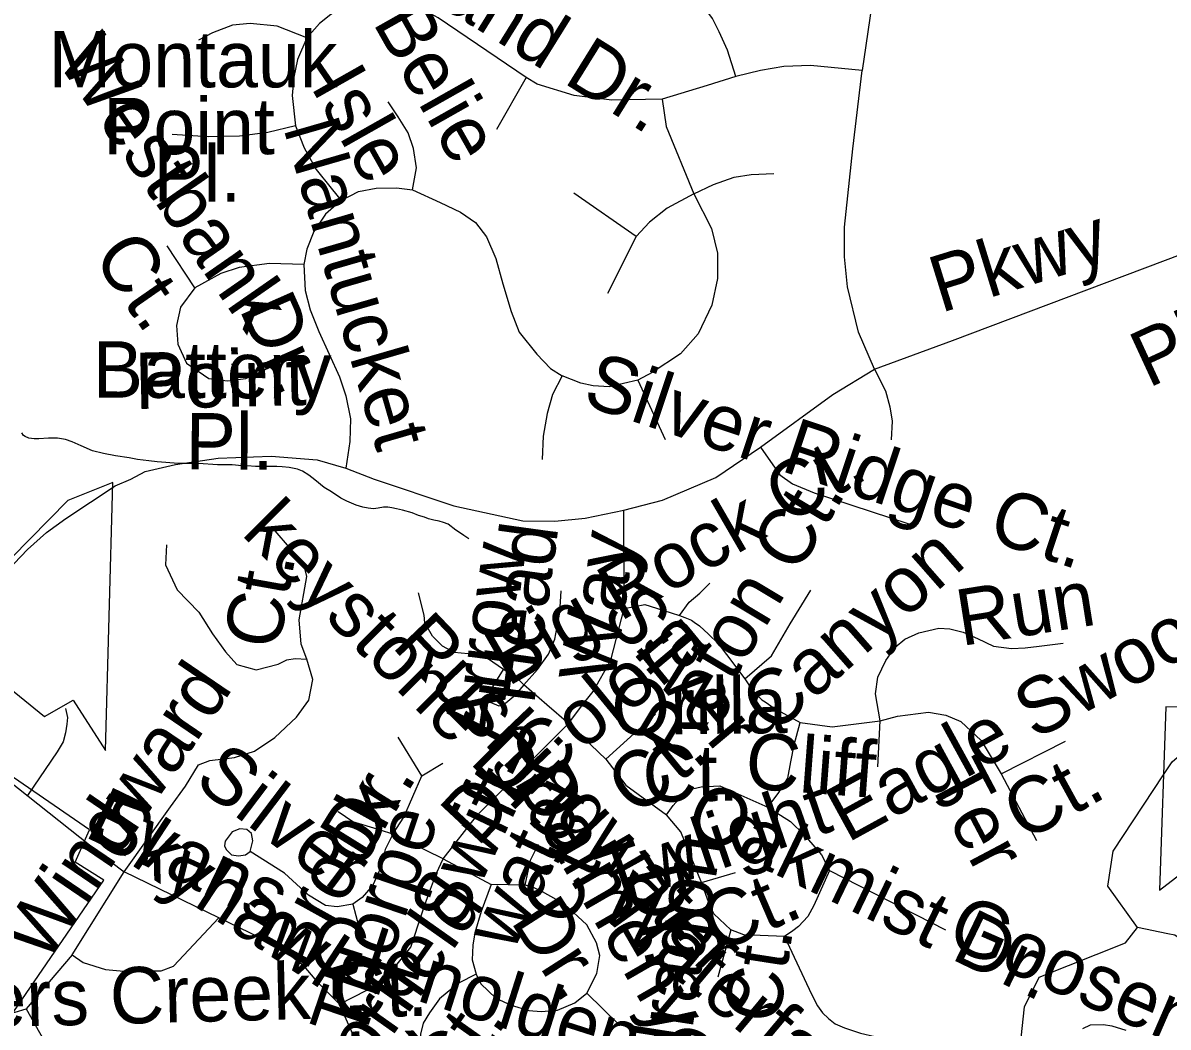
# Model space of a CAD drawing. Extents: x 2001466 to 31450019, y -30647475 to 847247.
# Drawn here: x 2059693 to 2063555, y 750972 to 754357 of the extents above; entities that cross this region are included whole.
import ezdxf

# ---------------------------------------------------------------- set-up
doc = ezdxf.new("R2010")
doc.units = 0
for name, color, linetype in [('Exist Boundary Political City Limit New', 7, 'Continuous'), ('Exist Boundary Political City Limit New Hole', 7, 'Continuous'), ('Exist Hydrographic Creek Single Shore', 7, 'Continuous'), ('Exist Hydrographic Misc Water Feature', 7, 'Continuous'), ('Exist Road Non-System Type 51', 7, 'Continuous'), ('Exist Road Non-System Type 51 Label', 7, 'Continuous'), ('Exist Road Secondary Mileage Hundredths English Label', 7, 'Continuous'), ('Exist Road Secondary Type 51 Attributed', 7, 'Continuous'), ('Map Preparation Boundary City Limit Buffer Line', 7, 'Continuous')]:
    doc.layers.add(name, color=color, linetype=linetype)

msp = doc.modelspace()

# ---------------------------------------------------------------- linework, layer by layer
at = {"layer": 'Exist Boundary Political City Limit New'}
msp.add_lwpolyline([(2063732.2, 752047.6), (2063547.5, 752051.7), (2063525.6, 751433.6), (2063882, 751708.6)], dxfattribs=at)
at = {"layer": 'Exist Boundary Political City Limit New Hole'}
msp.add_lwpolyline([(2059662.4, 751025.3), (2059965.4, 751468), (2059868.4, 751528.6), (2059916.9, 751637.8), (2059317, 752050.1), (2059480.5, 752250.2), (2059765.4, 752019.8), (2059862.2, 752074.4), (2059971.4, 751904.6), (2059995.6, 752808.1), (2059844.1, 752747.4), (2059462.4, 752359.4), (2059207.9, 752535.2), (2058771.6, 752086.5), (2058105, 752074.4), (2057620.2, 751959.1), (2057826.2, 751092), (2058517.1, 751425.6), (2058595.9, 751255.8), (2058650.4, 751255.8), (2058729.1, 751104.1), (2059286.6, 751085.9), (2059662.4, 751025.3)], dxfattribs=at)
at = {"layer": 'Exist Hydrographic Creek Single Shore'}
for points in [[(2063539.4, 751823.3), (2063568.1, 751866.7), (2063743, 752017.3), (2063803.9, 752194.3)], [(2063452, 751308), (2063352, 751447.9), (2063369, 751565.7), (2063539.4, 751823.3)], [(2063007.8, 750433.7), (2063021, 750522.9), (2062970, 750665), (2062979, 750773.1), (2063053, 750873.3), (2063070, 751040.3), (2063120.1, 751140.9), (2063411, 751256.4), (2063452, 751308)]]:
    msp.add_lwpolyline(points, dxfattribs=at)
at = {"layer": 'Exist Hydrographic Misc Water Feature'}
msp.add_line((2063553.5, 751287.3), (2063452, 751308), dxfattribs=at)
for points in [[(2061196.9, 752617.8), (2061179.4, 752629.8), (2061164.9, 752639.7), (2061153, 752648), (2061127.2, 752667.8), (2061111.2, 752673.8), (2061096.8, 752677.6), (2061078.8, 752681.6), (2061060.7, 752685.5), (2061047, 752691.7), (2061027.1, 752697.5), (2061004.9, 752705.7), (2060973.2, 752715.4), (2060952.9, 752719.3), (2060937.1, 752723.3), (2060922.9, 752725.5), (2060908.8, 752725.2), (2060890.7, 752721.4), (2060875.1, 752719.3), (2060857.1, 752721.2), (2060839.1, 752725.2), (2060817.1, 752731.4), (2060785.1, 752745.2), (2060765, 752755.1), (2060733, 752777), (2060708.8, 752790.8), (2060676.7, 752816.7), (2060656.8, 752832.7), (2060635, 752846.6), (2060619, 752852.7), (2060590.5, 752858.6), (2060566.7, 752860.6), (2060548.7, 752862.5), (2060518.6, 752862.6), (2060497, 752862.7), (2060476.5, 752862.5), (2060448.8, 752864.3), (2060431, 752864.6), (2060398.8, 752868.2), (2060348.8, 752868.1), (2060284.8, 752872.2), (2060256.7, 752871.9), (2060216.7, 752871.9), (2060174.9, 752875.8), (2060145, 752877.9), (2060116.9, 752881.8), (2060078.7, 752885.9), (2060050.8, 752891.8), (2060004.7, 752897.6), (2059964.7, 752905.6), (2059927, 752915.5), (2059888.6, 752931.4), (2059858.7, 752945.3), (2059836.8, 752953), (2059808.9, 752957.3), (2059778.7, 752957.4), (2059746.9, 752955.3), (2059730.7, 752954.9), (2059712.9, 752957.2), (2059700.6, 752963.1), (2059694.9, 752966.8), (2059688.7, 752975.1)], [(2063922.1, 751118.8), (2063686, 751208.2), (2063576.9, 751282.5), (2063553.5, 751287.3)]]:
    msp.add_lwpolyline(points, dxfattribs=at)
at = {"layer": 'Exist Road Non-System Type 51'}
for p, q in [((2061720.7, 752383.4), (2061719.5, 752714.7)), ((2061360.7, 752147), (2061313.8, 752178.3)), ((2061381.6, 752126.1), (2061360.7, 752147)), ((2059270.8, 752099.3), (2059988, 751531.1)), ((2061658, 751876.1), (2061826.1, 752027.1)), ((2061532.7, 751995.8), (2061658, 751876.1)), ((2062992.1, 751826.5), (2063209, 751936.2)), ((2062992.1, 751826.5), (2063110.9, 751601.4)), ((2061109.9, 751539.6), (2060940.6, 751623)), ((2059988, 751531.1), (2060033.8, 751495.3)), ((2061109.9, 751539.6), (2061272.3, 751452.8)), ((2059859.2, 751216.4), (2060033.8, 751495.3)), ((2060353.2, 751340.9), (2060033.8, 751495.3)), ((2061981.6, 751459.9), (2062095.5, 751494.1)), ((2062412.7, 751499.8), (2062804.3, 751299.8)), ((2061386.3, 751451.4), (2061272.3, 751452.8)), ((2062080.2, 751300.3), (2062036, 751140.7)), ((2059859.2, 751216.4), (2059703.9, 751034.4))]:
    msp.add_line(p, q, dxfattribs=at)
for points in [[(2062130.9, 755867), (2062137, 755751.2), (2062155.3, 755661.3), (2062191.8, 755559.3), (2062255.8, 755452.6), (2062389.7, 755259.2), (2062459.8, 755155.6), (2062520.6, 755033.7), (2062560.2, 754901.1), (2062578.5, 754754.9), (2062578.5, 754655.9), (2062573.9, 754543.1), (2062523.4, 754197.2)], [(2060857.4, 754437.8), (2060788.5, 754421), (2060730.7, 754385.5), (2060693.4, 754355.7), (2060650.6, 754307.2)], [(2061390, 754173), (2061092.6, 754374.4), (2061031.1, 754407.9), (2060971.5, 754426.6), (2060913.7, 754437.8), (2060857.4, 754437.8)], [(2062096.7, 754176.7), (2062068.5, 754265.9), (2062041.1, 754326.8), (2062018.3, 754372.5), (2061992.4, 754407.5)], [(2060650.6, 754307.2), (2060549.9, 754346.4), (2060458.6, 754355.7), (2060399, 754350.1), (2060331.9, 754324), (2060285.3, 754299.8)], [(2060650.6, 754307.2), (2060618.9, 754234.5), (2060605.8, 754174.8), (2060600.2, 754113.3), (2060611.4, 754010.7)], [(2062523.4, 754197.2), (2062348.2, 754214), (2062258.8, 754210.3), (2062180.5, 754197.2), (2062096.7, 754176.7)], [(2062564.4, 753190.2), (2062510.4, 753315.1), (2062473.1, 753468), (2062463.8, 753568.7), (2062463.8, 753669.4), (2062491.7, 753932.4), (2062523.4, 754197.2)], [(2061390, 754173), (2061289.4, 753997.7)], [(2061848.8, 754100.2), (2061678.9, 754096.5), (2061552.1, 754113.3), (2061427.3, 754150.6), (2061390, 754173)], [(2062096.7, 754176.7), (2061999.8, 754146.8), (2061848.8, 754100.2)], [(2061006.5, 753794.4), (2061019.5, 753869), (2061010.2, 753934.3), (2060991.6, 753986.5), (2060958, 754040.6), (2060924.5, 754090.9)], [(2061848.8, 754100.2), (2061861.9, 754008.8), (2061955, 753781.3)], [(2060611.4, 754010.7), (2060518.2, 753988.3), (2060423.2, 753975.3), (2060317, 753973.4), (2060195.9, 753980.9)], [(2060611.4, 754010.7), (2060641.2, 753936.1), (2060682.2, 753863.4), (2060732.6, 753800), (2060766.1, 753759)], [(2061955, 753781.3), (2062022.1, 753813), (2062091.1, 753837.3), (2062148.8, 753846.6), (2062225.2, 753850.3)], [(2060766.1, 753759), (2060823.9, 753788.8), (2060883.5, 753800), (2060952.5, 753801.9), (2061006.5, 753794.4)], [(2061006.5, 753794.4), (2061099.7, 753751.5), (2061168.6, 753719.8), (2061218.6, 753684.4), (2061255.8, 753635.9), (2061287.5, 753563.2), (2061311.7, 753477.4), (2061339.7, 753384.1), (2061365.8, 753315.1), (2061425.4, 753240.5), (2061471.6, 753192.1), (2061511.1, 753167.8)], [(2061760.8, 753637.7), (2061550.3, 753783.2)], [(2061955, 753781.3), (2061865.2, 753732.9), (2061805.6, 753686.2), (2061760.8, 753637.7)], [(2061955, 753781.3), (2062014.7, 753663.9), (2062035.2, 753581.8), (2062035.2, 753496), (2062016.5, 753406.5), (2061969.9, 753309.5), (2061910.3, 753242.4), (2061815.3, 753179), (2061766.8, 753152.9)], [(2060766.1, 753759), (2060713.2, 753712.3), (2060674, 753654.5), (2060649.8, 753594.9), (2060640.5, 753542.6)], [(2061760.8, 753637.7), (2061663.9, 753445.7)], [(2060272.6, 753464.3), (2060179.5, 753606)], [(2061719.5, 752714.7), (2061849.9, 752748.2), (2062029.2, 752824.7), (2062180.1, 752927.2), (2062424.6, 753104.4), (2062564.4, 753190.2), (2062827.2, 753287.2), (2063605.3, 753580.6)], [(2060640.5, 753542.6), (2060524.2, 753546.4), (2060421.7, 753533.3), (2060360.2, 753512.8), (2060272.6, 753464.3)], [(2060640.5, 753542.6), (2060644.2, 753455), (2060661, 753389.7), (2060690.8, 753317), (2060759.8, 753164.1), (2060782.1, 753100.7), (2060797, 753022.4), (2060795.2, 752945.9), (2060782.1, 752856.4)], [(2060272.6, 753464.3), (2060224.2, 753399), (2060211.1, 753337.5), (2060214.9, 753274.1), (2060244.7, 753210.7), (2060319.2, 753158.5), (2060382.6, 753151), (2060444.1, 753158.5), (2060524.2, 753195.8)], [(2062564.4, 753190.2), (2062601.7, 753117.5), (2062616.6, 753063.4), (2062624, 753014.9), (2062620.3, 752951.5)], [(2061511.1, 753167.8), (2061479.1, 753104.4), (2061460.4, 753041), (2061447.4, 752964.5), (2061443.7, 752886.2)], [(2061766.8, 753152.9), (2061669.5, 753130.5), (2061615.5, 753134.2), (2061574.5, 753143.6), (2061511.1, 753167.8)], [(2061766.8, 753152.9), (2061858.1, 752953.4)], [(2062180.1, 752927.2), (2062245.1, 752833.8), (2062287.7, 752803.4), (2062360.8, 752772.9), (2062680.5, 752669.3)], [(2060056.5, 752819.1), (2060104.9, 752845.2), (2060207.4, 752869.4), (2060350.9, 752890), (2060529.8, 752897.4), (2060684.5, 752884.4), (2060782.1, 752856.4), (2060877.2, 752819.1), (2061145.5, 752729.6), (2061378.5, 752679.2), (2061486.5, 752677.4), (2061589, 752688.5), (2061719.5, 752714.7)], [(2059270.8, 752099.3), (2059386.3, 752248.4), (2059617, 752487.1), (2059708.4, 752582.3), (2059772.6, 752639.8), (2059837.5, 752687.3), (2060004.3, 752796.7), (2060056.5, 752819.1)], [(2060033.8, 751495.3), (2060190.7, 751714.7), (2060241.2, 751784.1), (2060285.3, 751856.7), (2060323, 751870.7), (2060406.4, 751881.1), (2060474.1, 751902), (2060541.9, 751948.9), (2060614.8, 752016.7), (2060656.5, 752074), (2060670.9, 752144.4), (2060650, 752212.2), (2060631.2, 752263.7), (2060624, 752345.1), (2060650, 752491.1), (2060639.6, 752532.8), (2060543.2, 752644.9)], [(2060177.2, 752598.1), (2060174, 752530.3), (2060213.4, 752446.7), (2060285.9, 752370.9), (2060331.7, 752298.4), (2060375.8, 752236.9), (2060413.6, 752194.3), (2060479.8, 752176.9), (2060553.9, 752195.8), (2060582.3, 752210), (2060610.7, 752214.8), (2060650, 752212.2)], [(2061907.5, 752359.7), (2061939.3, 752405), (2061975.4, 752435.6), (2062009.4, 752468.8)], [(2061313.8, 752178.3), (2061259.1, 752214.8), (2061194, 752230.4), (2061147.1, 752235.6), (2061108, 752256.5), (2061074.1, 752290.4), (2061048, 752334.7), (2061045.4, 752360.8), (2061027.2, 752436.4)], [(2061381.6, 752126.1), (2061428.4, 752177.9), (2061465.2, 752229.2), (2061486.4, 752280.5), (2061503.1, 752369.7), (2061507.5, 752443.3)], [(2062127.2, 752146.3), (2062217.2, 752223.5), (2062280.5, 752331.9), (2062350.2, 752444.9)], [(2061532.7, 751995.8), (2061584, 752064.2), (2061615.3, 752104.1), (2061675.1, 752209.6), (2061720.7, 752383.4)], [(2061720.7, 752383.4), (2061790, 752396.9), (2061851.3, 752378.1), (2061907.5, 752359.7)], [(2061907.5, 752359.7), (2061925.5, 752353.4), (2061947.7, 752344.1), (2061956.9, 752337), (2061973.9, 752325.2), (2062005.1, 752296.8), (2062037.2, 752265.8), (2062065.7, 752228.1), (2062127.2, 752146.3)], [(2062583.6, 752004.9), (2062567.6, 752095.8), (2062575.6, 752151.9), (2062602.3, 752208), (2062634.3, 752253.5), (2062666.4, 752280.2), (2062714.5, 752301.6), (2062781.2, 752317.6), (2062818.6, 752314.9), (2062864, 752304.2), (2062912.1, 752282.9), (2062965.5, 752256.1), (2063026.9, 752248.1), (2063072.3, 752250.8), (2063120.4, 752256.1), (2063200.5, 752266.8)], [(2061381.6, 752126.1), (2061348.2, 752086.5), (2061321.4, 752064.2), (2061299.1, 752054.1), (2061269.5, 752066.2), (2061265.7, 752090.9), (2061272.4, 752111), (2061288, 752136.7), (2061313.8, 752178.3)], [(2062127.2, 752146.3), (2062150.9, 752110.5), (2062169.2, 752091.2), (2062184.8, 752075.6), (2062195.9, 752068.3), (2062226.1, 752047.1), (2062314.3, 751999.4)], [(2061532.7, 751995.8), (2061459.8, 752058.4), (2061381.6, 752126.1)], [(2059836.3, 752046), (2059842.7, 752016), (2059841.1, 751993.9), (2059836.3, 751963.9), (2059828.5, 751934), (2059808, 751900.8), (2059707.7, 751753.2)], [(2062583.6, 752004.9), (2062642.3, 752020.9), (2062746.5, 752034.3), (2062805.3, 752023.6), (2062856, 752002.2), (2062924.1, 751938.5), (2062992.1, 751826.5)], [(2061109.9, 751539.6), (2061225.6, 751687.9), (2061532.7, 751995.8)], [(2062205, 751713.7), (2062239.9, 751759.7), (2062272, 751812), (2062282.1, 751866.2), (2062293.2, 751924.1), (2062314.3, 751999.4)], [(2062314.3, 751999.4), (2062422.3, 751984.7), (2062583.6, 752004.9)], [(2062575.6, 751849.9), (2062583.6, 752004.9)], [(2061037.6, 751819.1), (2060957.9, 751950.2)], [(2061658, 751876.1), (2061726.4, 751787.7), (2061863.1, 751687.9)], [(2060940.6, 751623), (2060977, 751680.4), (2061037.6, 751819.1), (2061108.8, 751861.8)], [(2061863.1, 751687.9), (2061885.9, 751719.3), (2061931.5, 751770.6), (2061980.2, 751782.6), (2062042.6, 751785.4), (2062205, 751713.7)], [(2060940.6, 751623), (2060898.9, 751636.1), (2060805.1, 751664.7), (2060755.5, 751698.6)], [(2061981.6, 751459.9), (2061911.5, 751630.9), (2061863.1, 751687.9)], [(2062205, 751713.7), (2062281.8, 751665.5), (2062327.2, 751620.1)], [(2060442.9, 751552.6), (2060459, 751564.9), (2060467.8, 751600.5), (2060464, 751624.6), (2060448.1, 751638.7), (2060424.6, 751641.3), (2060398.6, 751630.9), (2060375.1, 751599.6), (2060372.5, 751583.9), (2060377.7, 751570.9), (2060396, 751552.6), (2060419.4, 751550), (2060442.9, 751552.6)], [(2060940.6, 751623), (2060914.5, 751570.9), (2060898.9, 751508.3), (2060872.8, 751451), (2060836.3, 751409.3), (2060805, 751386.4), (2060752.3, 751378.1), (2060713, 751382.5), (2060655.8, 751417.5), (2060575.2, 751491.2), (2060459, 751564.9)], [(2062327.2, 751620.1), (2062386, 751553.2), (2062412.7, 751499.8)], [(2061386.3, 751451.4), (2061404.8, 751535.4), (2061431.9, 751589.6)], [(2060760.8, 751049.5), (2060852, 751096.5), (2060931.6, 751155.7), (2061000.5, 751242.4), (2061039.6, 751357.1), (2061060.4, 751419.7), (2061087.8, 751491.7), (2061109.9, 751539.6)], [(2062412.7, 751499.8), (2062360.1, 751382), (2062340, 751345.2), (2062307.9, 751311.9), (2062289.2, 751297.4), (2062260.8, 751277.5)], [(2061272.3, 751452.8), (2061238.2, 751361.6), (2061216.8, 751290.3), (2061209.7, 751249), (2061208.3, 751199.1), (2061221.1, 751150.6)], [(2061221.1, 751150.6), (2061236.7, 751117.9), (2061287.1, 751070.4), (2061339.2, 751046.9), (2061399.2, 751028.7), (2061440.4, 751025.2), (2061495.9, 751029.5), (2061554.3, 751053.7), (2061594.2, 751086.5), (2061628.4, 751153.5), (2061638.4, 751213.3), (2061627, 751256.1), (2061594.2, 751317.4), (2061518.7, 751387.2), (2061444.7, 751428.6), (2061411.9, 751444.2), (2061386.3, 751451.4)], [(2062080.2, 751300.3), (2062023.2, 751354.4), (2062004.7, 751394.3), (2061981.6, 751459.9)], [(2060805, 751386.4), (2060835.7, 751272.3)], [(2059859.2, 751216.4), (2059895.6, 751190.3), (2059971.2, 751166.8), (2060057.2, 751159), (2060114.5, 751161.6), (2060158.8, 751161.6), (2060200.5, 751177.3), (2060353.2, 751340.9)], [(2060760.8, 751049.5), (2060690.4, 751119.9), (2060640.9, 751177.3), (2060573.1, 751229.4), (2060492.4, 751273.7), (2060353.2, 751340.9)], [(2062260.8, 751277.5), (2062124.3, 751283.2), (2062080.2, 751300.3)], [(2062260.8, 751277.5), (2062351.9, 751083.6), (2062371.8, 751043.7), (2062388.9, 751020.9), (2062408.9, 751001), (2062431.7, 750983.9), (2062463, 750969.6), (2062517.1, 750952.5), (2062565.5, 750941.1), (2062628.2, 750921.2), (2062776.3, 750875.6)], [(2061221.1, 751150.6), (2061161.3, 751120.7), (2061097.2, 751068), (2061064.4, 751020.9), (2061043, 750985.3), (2061033.1, 750948.3), (2061037.4, 750906.9), (2061058.7, 750868.4), (2061088.6, 750839.9)], [(2061594.2, 751086.5), (2061703.9, 750979.6)], [(2059439.3, 751038.2), (2059618.2, 751012.1), (2059666.6, 751023.3), (2059703.9, 751034.4)], [(2059703.9, 751034.4), (2059793.3, 750874.1), (2059808.2, 750784.6), (2059793.3, 750613)], [(2063267.6, 750967.8), (2063292.9, 750980.1), (2063337, 750981.2), (2063365.5, 750977.1), (2063411.9, 750962.5)]]:
    msp.add_lwpolyline(points, dxfattribs=at)
at = {"layer": 'Exist Road Secondary Type 51 Attributed'}
msp.add_lwpolyline([(2060827.8, 750435.3), (2060823, 750635.5), (2060822.3, 750769.9), (2060813.8, 750928.1), (2060760.8, 751049.5)], dxfattribs=at)
at = {"layer": 'Map Preparation Boundary City Limit Buffer Line'}
for points in [[(2059662.4, 751025.3), (2059965.4, 751468), (2059868.4, 751528.6), (2059916.9, 751637.8), (2059317, 752050.1), (2059480.5, 752250.2), (2059765.4, 752019.8), (2059862.2, 752074.4), (2059971.4, 751904.6), (2059995.6, 752808.1), (2059844.1, 752747.4), (2059462.4, 752359.4), (2059207.9, 752535.2), (2058771.6, 752086.5), (2058105, 752074.4), (2057620.2, 751959.1), (2057826.2, 751092), (2058517.1, 751425.6), (2058595.9, 751255.8), (2058650.4, 751255.8), (2058729.1, 751104.1), (2059286.6, 751085.9), (2059662.4, 751025.3)], [(2063732.2, 752047.6), (2063547.5, 752051.7), (2063525.6, 751433.6), (2063882, 751708.6)]]:
    msp.add_lwpolyline(points, dxfattribs=at)

# ---------------------------------------------------------------- texts
at = {"layer": 'Exist Road Non-System Type 51 Label'}
for s, rotation, p in [('Oak Island Dr.', 328.1522, (2060419.5, 754835.9)), ('Belie', 299.461, (2060870.6, 754359.4)), ('Westbank', 304.8078, (2059803.4, 754231.4)), ('Isle', 299.461, (2060660.5, 754144.9)), ('Nantucket', 286.1485, (2060569.9, 754005.2)), ('Pkwy', 17.1819, (2062787.6, 753379.2)), ('Pinetuck', 24.7826, (2063488.1, 753125.4)), ('Ct.', 304.8078, (2059924.2, 753568.9)), ('Dr.', 293.8471, (2060420.9, 753394)), ('Battery', 359.737, (2059928, 753094.7)), ('Point', 1.3635, (2060071.8, 753055.6)), ('Silver Ridge Ct.', 341.5462, (2061574.3, 753072.4)), ('Pl.', 359.737, (2060240.9, 752852.4)), ('Big Rock Ct.', 30.0782, (2061327.5, 752118.3)), ('keystone Dr.', 314.9882, (2060426.6, 752633.8)), ('Reton Ct.', 59.0469, (2061918.2, 751852.7)), ('Head', 82.1497, (2061416.1, 752055.9)), ('Way', 82.1497, (2061687.5, 752126.8)), ('Arrow  ', 82.1497, (2061300.1, 751932.6)), ('Canyon', 41.3121, (2062221, 751952.7)), ('Ct.', 79.8795, (2060555.1, 752239.6)), ('Silver', 310.0466, (2061638.7, 752363.5)), ('Run', 9.0009, (2062857.2, 752256.6)), ('Eagle Swoop', 28.7158, (2062473.3, 751592.2)), ('Rushingwater', 313.6781, (2060933.1, 752255.6)), ('Colora', 39.3064, (2061437.5, 751783.2)), ('Windward', 55.7602, (2059767.5, 751181.7)), ('Orilla', 0.7642, (2061678.6, 751956.2)), ('Ct.', 39.3064, (2061763.1, 751677)), ('Cliff', 355.7017, (2062124.3, 751778)), ('Silver', 322.8547, (2060264.4, 751792.1)), ('Ct.', 0.7642, (2061783.4, 751731.6)), ('Swift-', 64.6634, (2061161.2, 751290.8)), ('Dalmeny', 300.0107, (2061345.2, 751801.4)), ('Ter', 297.8622, (2062738.9, 751810.7)), ('Dr.', 47.0087, (2061226.2, 751576.2)), ('water', 64.6634, (2061344.9, 751222)), ('Ct.', 28.7158, (2063068.3, 751595.2)), ('Brook', 60.9595, (2060645.8, 751157.8)), ('Dr.', 58.2285, (2060845.8, 751529.2)), ('Twlight', 18.9337, (2061671.4, 751375.3)), ('Evans', 334.2124, (2059895.4, 751616.8)), ('Oakmist Dr.', 334.3171, (2061914.5, 751638.6)), ('Skyhawk', 326.7401, (2059909.2, 751616.6)), ('Thorpe', 71.1825, (2060837.8, 750917.7)), ('Snapdragon', 81.1658, (2061837.4, 750237.8)), ('Ct.', 64.6634, (2061534.6, 751300.7)), ('Aborfield', 54.7929, (2060675.5, 750567.5)), ('Waterfall Ct.', 319.9779, (2061626.8, 751359.8)), ('Dr.', 283.3875, (2061722.1, 751496.5)), ('Ct.', 23.3079, (2062033, 751220.8)), ('Dr.', 302.6331, (2061334.8, 751330)), ('Gooseneck', 336.4503, (2062799.4, 751252.4)), ('Glenolden Ct.', 342.2863, (2060639, 751183.6)), ('Ct.', 81.1658, (2062240.4, 750978.5)), ('Fishers Creek Ct.', 1.5081, (2059084.8, 750958.8)), ('Ct.', 54.7929, (2061145.2, 750732.8))]:
    msp.add_text(s, height=190, rotation=rotation, dxfattribs=at).set_placement(p)
for s, p in [('Montauk ', (2059779, 754140.2)), ('Point', (2059963.2, 753914.8)), ('Pl.', (2060132.5, 753754.5))]:
    msp.add_text(s, height=190, dxfattribs=at).set_placement(p)
at = {"layer": 'Exist Road Secondary Mileage Hundredths English Label'}
msp.add_text('.11', height=250, rotation=273.0438, dxfattribs=at).set_placement((2060793.7, 751075.1))

doc.saveas('drawing.dxf')
